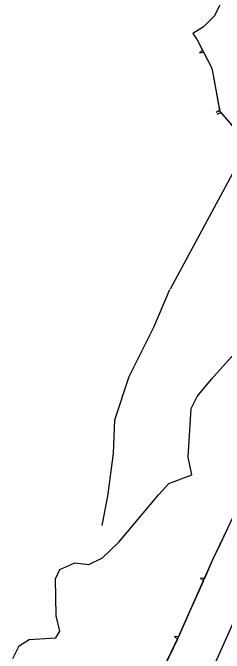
# Model space of a CAD drawing. Extents: x 978516 to 993312, y 1836504 to 1846212.
# Drawn here: x 982132 to 982304, y 1844143 to 1844664 of the extents above; entities that cross this region are included whole.
import ezdxf

# ---------------------------------------------------------------- set-up
doc = ezdxf.new("R2010")
doc.units = 0
for name, color, linetype in [('S_SHOULDER', 7, 'Continuous'), ('S_STREAM', 7, 'Continuous'), ('S_TRAILS', 7, 'Continuous'), ('S_TREE', 7, 'Continuous')]:
    doc.layers.add(name, color=color, linetype=linetype)

msp = doc.modelspace()

# ---------------------------------------------------------------- linework, layer by layer
at = {"layer": 'S_SHOULDER'}
msp.add_lwpolyline([(982281.93, 1844102.29), (982333.5, 1844217.4), (982416.97, 1844398.31)], dxfattribs=at)
at = {"layer": 'S_STREAM'}
msp.add_lwpolyline([(982132.16, 1844138.37), (982137.18, 1844148.76), (982145.42, 1844153.75), (982167.18, 1844155.15), (982170.42, 1844160.69), (982167.39, 1844172.96), (982166.72, 1844203.11), (982170.4, 1844210.86), (982182.45, 1844216.17), (982193.94, 1844214.79), (982204.93, 1844220.21), (982218.31, 1844232.95), (982250.59, 1844271.66), (982258.78, 1844280.67), (982277.58, 1844287.8), (982274.47, 1844302.14), (982276.93, 1844341.68), (982281.81, 1844351.53), (982293.49, 1844365.5), (982309.38, 1844383.48), (982334.76, 1844402.04), (982357.2, 1844421.99)], dxfattribs=at)
at = {"layer": 'S_TRAILS'}
for points in [[(982480.91, 1844537.39), (982453.92, 1844556.23), (982438.43, 1844575.64), (982426.2, 1844602.63), (982414.3, 1844632.47), (982408.25, 1844658.79), (982399.89, 1844669.79), (982385.14, 1844677.69), (982379.61, 1844676.02), (982374.81, 1844665.87), (982353.28, 1844617.31), (982336.11, 1844580.59), (982259.95, 1844438.69)], [(982259.41, 1844438.2), (982246.28, 1844407.69), (982226.37, 1844367.41), (982214.66, 1844332.12), (982213.73, 1844305.05), (982209.07, 1844270.39), (982204.37, 1844246.46)]]:
    msp.add_lwpolyline(points, dxfattribs=at)
at = {"layer": 'S_TREE'}
for p, q in [((982286.02, 1844633.23), (982283.77, 1844631.08)), ((982283.77, 1844631.08), (982286.91, 1844631.51)), ((982300.01, 1844584.01), (982297.24, 1844582.56)), ((982298.04, 1844581.18), (982300.97, 1844582.39)), ((982287.62, 1844203.45), (982284.49, 1844203.8)), ((982284.49, 1844203.8), (982286.82, 1844201.65)), ((982266.56, 1844155.94), (982263.45, 1844156.37)), ((982263.45, 1844156.37), (982265.72, 1844154.16))]:
    msp.add_line(p, q, dxfattribs=at)
for points in [[(982299.87, 1844669.43), (982295.8, 1844661.17), (982287.04, 1844652.25), (982278.36, 1844646.68), (982281.7, 1844641.57), (982293.66, 1844618.48), (982300.13, 1844583.32), (982310.03, 1844572.3), (982316.34, 1844568.32), (982332.82, 1844540.93), (982346.52, 1844502.9), (982363.51, 1844467.01), (982368.2, 1844446.61), (982363.69, 1844428.13), (982348.64, 1844401.08), (982345.35, 1844388.33), (982351.79, 1844373.03), (982355.59, 1844357.06), (982355.13, 1844336.97), (982343.7, 1844315.15), (982331.57, 1844293.44), (982320.31, 1844275.73)], [(982299.89, 1844670.09), (982299.87, 1844669.43), (982295.8, 1844661.17), (982287.04, 1844652.25), (982285.38, 1844651.19)], [(982285.38, 1844651.19), (982278.36, 1844646.68), (982281.7, 1844641.57), (982286.02, 1844633.23)], [(982286.91, 1844631.51), (982293.66, 1844618.48), (982295.48, 1844608.57)], [(982295.48, 1844608.57), (982300.01, 1844584.01)], [(982300.97, 1844582.39), (982310.03, 1844572.3), (982316.34, 1844568.32), (982317.46, 1844566.47)], [(982320.27, 1844273.13), (982294.35, 1844218.63), (982266.47, 1844155.73), (982254.26, 1844130.08)], [(982308.69, 1844248.78), (982297.95, 1844226.21)], [(982297.95, 1844226.21), (982294.35, 1844218.63), (982287.62, 1844203.45)], [(982286.82, 1844201.65), (982276.69, 1844178.8)], [(982276.69, 1844178.8), (982266.56, 1844155.94)], [(982265.72, 1844154.16), (982254.98, 1844131.59)]]:
    msp.add_lwpolyline(points, dxfattribs=at)

doc.saveas('drawing.dxf')
